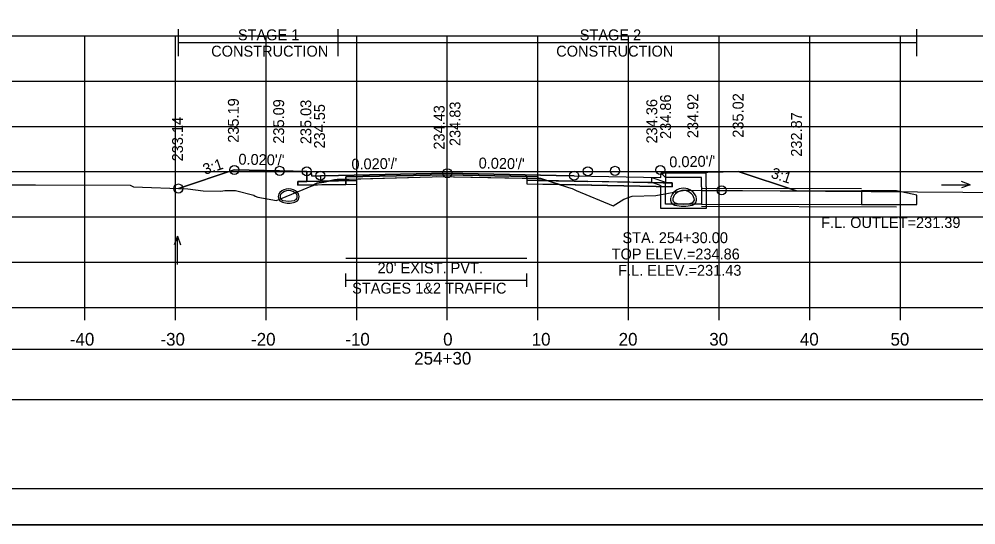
# Model space of a CAD drawing. Extents: x 1369627 to 1374022, y 380035 to 398173.
# Drawn here: x 1372051.3 to 1372156.9, y 391985.7 to 392041.5 of the extents above; entities that cross this region are included whole.
import ezdxf

# ---------------------------------------------------------------- set-up
doc = ezdxf.new("R2010")
doc.units = 0
for name, color, linetype in [('Default', 7, 'Continuous'), ('R_Alt Surface', 7, 'Continuous'), ('R_Axis', 7, 'Continuous'), ('R_Axis Annot', 7, 'Continuous'), ('R_Border', 7, 'Continuous'), ('R_Border Notes', 7, 'Continuous'), ('R_Drive', 7, 'Continuous'), ('R_Exist Surface', 7, 'Continuous'), ('R_Fin Surface', 7, 'Continuous'), ('R_Grid', 7, 'Continuous'), ('R_MOT', 7, 'Continuous'), ('R_No Plot', 7, 'Continuous'), ('R_Water', 7, 'Continuous'), ('R_Water Annot', 7, 'Continuous'), ('R_Xsect Elev', 7, 'Continuous'), ('R_Xsect Slope', 7, 'Continuous'), ('T_Vehicle Path Rt', 7, 'Continuous')]:
    doc.layers.add(name, color=color, linetype=linetype)

msp = doc.modelspace()

# ---------------------------------------------------------------- linework, layer by layer
at = {"layer": 'Default'}
for p, q in [((1372087.32, 392011.96), (1372087.32, 392013.46)), ((1372107.32, 392011.96), (1372107.32, 392013.46)), ((1372087.32, 392012.71), (1372107.32, 392012.71))]:
    msp.add_line(p, q, dxfattribs=at)
for points in [[(1372083.02, 392024.72), (1372083.52, 392024.72), (1372083.53, 392024.22), (1372084.53, 392024.24), (1372084.53, 392023.65), (1372083.03, 392023.62)], [(1371948.53, 391999.53), (1372248.53, 391999.53), (1372248.53, 392005.05), (1371948.53, 392005.05)]]:
    msp.add_lwpolyline(points, close=True, dxfattribs=at)
at = {"layer": 'R_Alt Surface'}
for p, q in [((1372112.26, 392023.66), (1372122.34, 392023.46)), ((1372122.34, 392023.46), (1372123.34, 392023.44)), ((1372123.34, 392023.44), (1372123.34, 392023.02))]:
    msp.add_line(p, q, dxfattribs=at)
msp.add_lwpolyline([(1372083.03, 392024.72), (1372083.03, 392023.62), (1372084.53, 392023.65), (1372087.32, 392023.71), (1372087.32, 392024.13), (1372098.53, 392024.35), (1372107.32, 392024.17), (1372107.32, 392023.76), (1372112.53, 392023.65), (1372114.03, 392023.62)], dxfattribs=at)
for points in [[(1372082.03, 392023.6), (1372083.03, 392023.62), (1372084.53, 392023.65), (1372087.32, 392023.71), (1372087.32, 392023.29), (1372082.03, 392023.19)], [(1372123.34, 392023.44), (1372114.03, 392023.62), (1372112.53, 392023.65), (1372107.32, 392023.76), (1372107.32, 392023.34), (1372123.34, 392023.02)]]:
    msp.add_lwpolyline(points, close=True, dxfattribs=at)
at = {"layer": 'R_Axis'}
for p, q in [((1371948.53, 392009.69), (1372248.53, 392009.69)), ((1372058.53, 392008.29), (1372058.53, 392009.69)), ((1372068.53, 392008.29), (1372068.53, 392009.69)), ((1372078.53, 392008.29), (1372078.53, 392009.69)), ((1372088.53, 392008.29), (1372088.53, 392009.69)), ((1372098.53, 392008.29), (1372098.53, 392009.69)), ((1372108.53, 392008.29), (1372108.53, 392009.69)), ((1372118.53, 392008.29), (1372118.53, 392009.69)), ((1372128.53, 392008.29), (1372128.53, 392009.69)), ((1372138.53, 392008.29), (1372138.53, 392009.69)), ((1372148.53, 392008.29), (1372148.53, 392009.69))]:
    msp.add_line(p, q, dxfattribs=at)
at = {"layer": 'R_Border'}
msp.add_line((1372256.71, 391989.69), (1371940.53, 391989.69), dxfattribs=at)
at = {"layer": 'R_Drive'}
for centre, radius, start, end in [((1372080.51, 392021.94), 0.646, 136.3515, 253.9529), ((1372081.02, 392021.45), 1.35, 43.6485, 136.3515), ((1372080.51, 392021.94), 0.438, 136.3515, 253.9529), ((1372081.02, 392021.45), 1.15, 43.6485, 136.3515), ((1372081.53, 392021.94), 0.438, 286.0471, 43.6485), ((1372081.53, 392021.94), 0.646, 286.0471, 43.6485), ((1372124.6, 392021.39), 1.48, 15.5772, 164.4228), ((1372124.6, 392021.39), 1.23, 15.5772, 164.4228), ((1372081.02, 392023.72), 2.5, 253.9529, 286.0471), ((1372081.02, 392023.72), 2.29, 253.9529, 286.0471), ((1372123.79, 392021.61), 0.635, 164.4228, 254.3087), ((1372123.79, 392021.61), 0.385, 164.4228, 254.3087), ((1372124.6, 392024.51), 3.64, 254.3087, 285.6913), ((1372124.6, 392024.51), 3.39, 254.3087, 285.6913), ((1372125.42, 392021.61), 0.385, 285.6913, 15.5772), ((1372125.42, 392021.61), 0.635, 285.6913, 15.5772)]:
    msp.add_arc(centre, radius, start, end, dxfattribs=at)
at = {"layer": 'R_Exist Surface'}
msp.add_lwpolyline([(1372048.88, 392023.25), (1372053.1, 392023.22), (1372063.54, 392023.21), (1372063.89, 392023.02), (1372069.91, 392022.78), (1372071.57, 392022.57), (1372073.54, 392022.55), (1372073.98, 392022.6), (1372075.14, 392022.6), (1372077.18, 392022.08), (1372077.34, 392022), (1372077.63, 392021.88), (1372079.68, 392021.52), (1372083.69, 392023.16), (1372084.13, 392023.43), (1372084.9, 392023.54), (1372086.07, 392023.77), (1372086.38, 392023.84), (1372096.85, 392024.13), (1372097.32, 392024.14), (1372108.66, 392023.94), (1372108.8, 392023.94), (1372108.84, 392023.93), (1372111.91, 392022.95), (1372112.31, 392022.84), (1372112.77, 392022.62), (1372116.84, 392020.91), (1372118.02, 392021.64), (1372118.95, 392021.98), (1372121.55, 392022.07), (1372124.73, 392022.64), (1372124.98, 392022.65), (1372125.18, 392022.65), (1372145.3, 392022.5), (1372145.42, 392022.5), (1372165.44, 392022.36)], dxfattribs=at)
at = {"layer": 'R_Fin Surface'}
for p, q in [((1372068.86, 392022.83), (1372075.02, 392024.88)), ((1372075.02, 392024.88), (1372080.02, 392024.78)), ((1372080.02, 392024.78), (1372083.02, 392024.72)), ((1372083.02, 392024.72), (1372083.52, 392024.72)), ((1372083.52, 392024.72), (1372083.53, 392024.22)), ((1372083.53, 392024.22), (1372084.53, 392024.24)), ((1372084.53, 392024.24), (1372086.53, 392024.28)), ((1372086.53, 392024.28), (1372098.53, 392024.52)), ((1372098.53, 392024.52), (1372110.53, 392024.28)), ((1372110.53, 392024.28), (1372112.53, 392024.24)), ((1372112.53, 392024.24), (1372122.11, 392024.05)), ((1372122.11, 392024.05), (1372122.12, 392024.55)), ((1372122.12, 392024.55), (1372122.62, 392024.55)), ((1372122.62, 392024.55), (1372125.62, 392024.61)), ((1372125.62, 392024.61), (1372130.62, 392024.71)), ((1372130.62, 392024.71), (1372137.06, 392022.56))]:
    msp.add_line(p, q, dxfattribs=at)
at = {"layer": 'R_Grid'}
for p, q in [((1371948.53, 392039.69), (1372248.53, 392039.69)), ((1372058.53, 392009.69), (1372058.53, 392039.69)), ((1372068.53, 392009.69), (1372068.53, 392039.69)), ((1372078.53, 392009.69), (1372078.53, 392039.69)), ((1372088.53, 392009.69), (1372088.53, 392039.69)), ((1372098.53, 392009.69), (1372098.53, 392039.69)), ((1372108.53, 392009.69), (1372108.53, 392039.69)), ((1372118.53, 392009.69), (1372118.53, 392039.69)), ((1372128.53, 392009.69), (1372128.53, 392039.69)), ((1372138.53, 392009.69), (1372138.53, 392039.69)), ((1372148.53, 392009.69), (1372148.53, 392039.69)), ((1371948.53, 392034.69), (1372248.53, 392034.69)), ((1371948.53, 392029.69), (1372248.53, 392029.69)), ((1371948.53, 392024.69), (1372248.53, 392024.69)), ((1371948.53, 392019.69), (1372248.53, 392019.69)), ((1371948.53, 392014.69), (1372248.53, 392014.69)), ((1371948.53, 392009.69), (1372248.53, 392009.69))]:
    msp.add_line(p, q, dxfattribs=at)
at = {"layer": 'R_MOT'}
for p, q in [((1372068.86, 392037.43), (1372068.86, 392040.43)), ((1372086.49, 392037.43), (1372086.49, 392040.43)), ((1372150.34, 392037.43), (1372150.34, 392040.43)), ((1372068.86, 392038.93), (1372150.34, 392038.93))]:
    msp.add_line(p, q, dxfattribs=at)
at = {"layer": 'R_No Plot'}
for p, q in [((1372098.53, 392024.35), (1372108.53, 392024.15)), ((1372098.53, 392024.35), (1372108.53, 392024.15)), ((1372108.53, 392024.15), (1372108.53, 392023.73)), ((1372108.53, 392023.73), (1372112.26, 392023.66)), ((1372108.53, 392023.32), (1372108.53, 392023.73)), ((1372123.34, 392023.02), (1372108.53, 392023.32)), ((1372126.58, 392022.87), (1372144.26, 392022.83)), ((1372126.58, 392020.87), (1372148.09, 392020.82)), ((1371928.13, 391985.71), (1372261.46, 391985.71))]:
    msp.add_line(p, q, dxfattribs=at)
for points in [[(1371928.12, 392199.04), (1372261.46, 392199.04), (1372261.46, 391985.7), (1371928.12, 391985.7)], [(1372174.45, 392195.15), (1372194.07, 392195.15), (1372194.07, 392185.27), (1372210.18, 392185.27), (1372233.38, 392185.27), (1372233.38, 392152.6), (1372256.59, 392152.6), (1372256.71, 391989.69), (1371940.53, 391989.69), (1371940.53, 392195.15)], [(1372088.53, 392023.73), (1372084.53, 392023.65), (1372083.03, 392023.62), (1372082.03, 392023.6), (1372082.03, 392023.19), (1372088.53, 392023.32)]]:
    msp.add_lwpolyline(points, close=True, dxfattribs=at)
for points in [[(1372112.53, 392024.24), (1372110.53, 392024.28), (1372098.53, 392024.52), (1372086.53, 392024.28), (1372084.53, 392024.24), (1372084.53, 392023.65), (1372088.53, 392023.73), (1372088.53, 392024.15), (1372098.53, 392024.35), (1372108.53, 392024.15), (1372108.53, 392023.73), (1372112.53, 392023.65)], [(1372087.32, 392015.14), (1372107.32, 392015.14)]]:
    msp.add_lwpolyline(points, dxfattribs=at)
for centre in [(1372075.02, 392024.88), (1372080.02, 392024.78), (1372083.02, 392024.72), (1372114.04, 392024.72), (1372117.04, 392024.78), (1372122.04, 392024.88), (1372084.53, 392024.24), (1372098.53, 392024.52), (1372112.53, 392024.24), (1372068.86, 392022.83), (1372128.82, 392022.62)]:
    msp.add_circle(centre, 0.5, dxfattribs=at)
at = {"layer": 'R_Water'}
for p, q in [((1372121.1, 392024.05), (1372122.6, 392023.53)), ((1372122.27, 392024.36), (1372122.35, 392024.53)), ((1372122.27, 392024.36), (1372122.6, 392024.03)), ((1372127.1, 392024.53), (1372122.35, 392024.53)), ((1372126.6, 392024.03), (1372122.6, 392024.03)), ((1372126.6, 392023.03), (1372126.6, 392024.03)), ((1372127.1, 392023.03), (1372127.1, 392024.53)), ((1372121.1, 392023.52), (1372122.1, 392023.17)), ((1372122.1, 392023.03), (1372122.1, 392023.17)), ((1372122.6, 392023.03), (1372122.6, 392023.53)), ((1372126.58, 392022.62), (1372144.26, 392022.58)), ((1372126.58, 392021.12), (1372148.09, 392021.07))]:
    msp.add_line(p, q, dxfattribs=at)
for points in [[(1372121.1, 392023.52), (1372121.1, 392024.05)], [(1372127.1, 392023.03), (1372127.1, 392020.62), (1372124.6, 392020.62), (1372122.1, 392020.62), (1372122.1, 392023.03)], [(1372126.6, 392023.03), (1372126.6, 392021.12), (1372124.6, 392021.12), (1372122.6, 392021.12), (1372122.6, 392023.03)]]:
    msp.add_lwpolyline(points, dxfattribs=at)
msp.add_lwpolyline([(1372144.26, 392022.57), (1372144.26, 392021.07), (1372150.34, 392021.07), (1372150.34, 392022.11), (1372148.09, 392022.57)], close=True, dxfattribs=at)
at = {"layer": 'R_Water Annot'}
for p, q in [((1372153.08, 392023.25), (1372156.22, 392023.25)), ((1372156.22, 392023.25), (1372155.26, 392023.6)), ((1372156.22, 392023.25), (1372155.26, 392022.9)), ((1372068.74, 392017.57), (1372068.39, 392016.61)), ((1372068.74, 392014.43), (1372068.74, 392017.57)), ((1372068.74, 392017.57), (1372069.09, 392016.61))]:
    msp.add_line(p, q, dxfattribs=at)
at = {"layer": 'R_Xsect Elev'}
msp.add_line((1372098.53, 392024.12), (1372098.53, 392034.12), dxfattribs=at)
at = {"layer": 'T_Vehicle Path Rt'}
for p, q in [((1372075.02, 392024.88), (1372068.86, 392022.83)), ((1372080.02, 392024.78), (1372075.02, 392024.88)), ((1372083.02, 392024.72), (1372080.02, 392024.78)), ((1372083.03, 392023.62), (1372083.02, 392024.72)), ((1372107.32, 392023.97), (1372107.32, 392024.17)), ((1372122.62, 392024.55), (1372122.61, 392023.45)), ((1372125.62, 392024.61), (1372122.62, 392024.55)), ((1372130.62, 392024.71), (1372125.62, 392024.61)), ((1372137.06, 392022.56), (1372130.62, 392024.71)), ((1372083.78, 392023.22), (1372082.03, 392023.19)), ((1372083.78, 392023.22), (1372087.32, 392023.29)), ((1372085.58, 392023.67), (1372087.32, 392023.71)), ((1372087.32, 392023.86), (1372086.38, 392023.84)), ((1372087.32, 392023.71), (1372087.32, 392023.86)), ((1372107.32, 392023.97), (1372107.32, 392023.76)), ((1372109.52, 392023.71), (1372107.32, 392023.76)), ((1372107.32, 392023.76), (1372109.52, 392023.71)), ((1372110.91, 392023.27), (1372109.52, 392023.71)), ((1372122.61, 392023.45), (1372123.34, 392023.44))]:
    msp.add_line(p, q, dxfattribs=at)
for points in [[(1372107.32, 392024.17), (1372098.53, 392024.35), (1372087.32, 392024.13), (1372087.32, 392023.86)], [(1372087.32, 392023.86), (1372096.85, 392024.13), (1372097.32, 392024.14), (1372107.32, 392023.97)], [(1372068.86, 392022.83), (1372069.91, 392022.78), (1372071.57, 392022.57), (1372073.54, 392022.55), (1372073.98, 392022.6), (1372075.14, 392022.6), (1372077.18, 392022.08), (1372077.34, 392022), (1372077.63, 392021.88), (1372079.68, 392021.52), (1372083.69, 392023.16), (1372083.78, 392023.22)], [(1372082.03, 392023.19), (1372082.03, 392023.6), (1372083.03, 392023.62)], [(1372085.58, 392023.67), (1372084.9, 392023.54), (1372084.13, 392023.43), (1372083.78, 392023.22)], [(1372086.38, 392023.84), (1372086.07, 392023.77), (1372085.58, 392023.67)], [(1372087.32, 392023.29), (1372087.32, 392023.71), (1372085.58, 392023.67)], [(1372109.52, 392023.71), (1372108.84, 392023.93), (1372108.8, 392023.94), (1372108.66, 392023.94), (1372107.32, 392023.97)], [(1372107.32, 392023.76), (1372107.32, 392023.34), (1372110.91, 392023.27)], [(1372123.34, 392023.44), (1372123.34, 392023.02), (1372110.91, 392023.27)], [(1372110.91, 392023.27), (1372111.91, 392022.95), (1372112.31, 392022.84), (1372112.77, 392022.62), (1372116.84, 392020.91), (1372118.02, 392021.64), (1372118.95, 392021.98), (1372121.55, 392022.07), (1372124.73, 392022.64), (1372124.98, 392022.65), (1372125.18, 392022.65), (1372137.06, 392022.56)]]:
    msp.add_lwpolyline(points, dxfattribs=at)

# ---------------------------------------------------------------- texts
at = {"layer": 'R_Axis Annot'}
for s, height, p in [("20' EXIST. PVT.", 1.2, (1372090.83, 392013.47)), ('STAGES 1&2 TRAFFIC', 1.2, (1372088.03, 392011.23)), ('-40', 1.4, (1372056.87, 392005.49)), ('-30', 1.4, (1372066.87, 392005.49)), ('-20', 1.4, (1372076.87, 392005.49)), ('-10', 1.4, (1372087.27, 392005.49)), ('0', 1.4, (1372098.07, 392005.49)), ('10', 1.4, (1372107.84, 392005.49)), ('20', 1.4, (1372117.44, 392005.49)), ('30', 1.4, (1372127.44, 392005.49)), ('40', 1.4, (1372137.44, 392005.49)), ('50', 1.4, (1372147.44, 392005.49)), ('254+30', 1.4, (1372094.88, 392003.39))]:
    msp.add_text(s, height=height, dxfattribs=at).set_placement(p)
at = {"layer": 'R_Border Notes'}
msp.add_text('F.L. OUTLET=231.39', height=1.2, dxfattribs=at).set_placement((1372139.78, 392018.47))
at = {"layer": 'R_MOT'}
for s, p in [('STAGE 1', (1372075.42, 392039.19)), ('STAGE 2', (1372113.15, 392039.19)), ('CONSTRUCTION', (1372072.47, 392037.39)), ('CONSTRUCTION', (1372110.55, 392037.39))]:
    msp.add_text(s, height=1.2, dxfattribs=at).set_placement(p)
at = {"layer": 'R_Water Annot'}
for s, p in [('STA. 254+30.00', (1372117.86, 392016.8)), ('TOP ELEV.=234.86', (1372116.67, 392015)), ('F.L. ELEV.=231.43', (1372117.39, 392013.2))]:
    msp.add_text(s, height=1.2, dxfattribs=at).set_placement(p)
at = {"layer": 'R_Xsect Elev'}
for s, p in [('235.19', (1372075.52, 392027.88)), ('235.09', (1372080.52, 392027.78)), ('235.03', (1372083.52, 392027.72)), ('234.36', (1372121.7, 392027.8)), ('234.86', (1372123.22, 392028.3)), ('234.92', (1372126.22, 392028.39)), ('235.02', (1372131.22, 392028.44)), ('234.55', (1372085.03, 392027.24)), ('234.43', (1372098.23, 392027.12)), ('234.83', (1372099.98, 392027.52)), ('233.14', (1372069.36, 392025.83)), ('232.87', (1372137.66, 392026.34))]:
    msp.add_text(s, height=1.2, rotation=90, dxfattribs=at).set_placement(p)
at = {"layer": 'R_Xsect Slope'}
for s, rotation, p in [("0.020'/'", 358.8542, (1372075.47, 392025.47)), ("0.020'/'", 1.1458, (1372087.96, 392024.91)), ("0.020'/'", 358.8542, (1372101.98, 392025.05)), ("0.020'/'", 1.1458, (1372123.04, 392025.16)), ('3:1', 18.4332, (1372071.78, 392024.33)), ('3:1', 341.5668, (1372134.16, 392024.05))]:
    msp.add_text(s, height=1.2, rotation=rotation, dxfattribs=at).set_placement(p)

doc.saveas('drawing.dxf')
